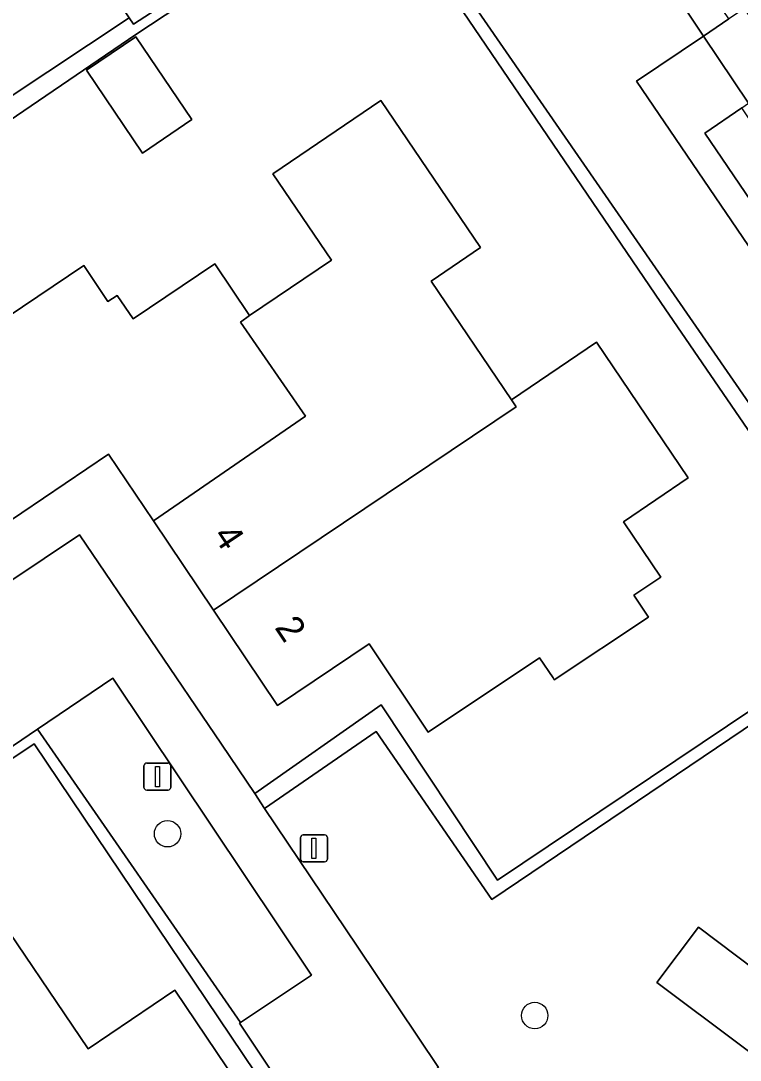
# Model space of a CAD drawing. Extents: x 158793 to 159888, y 384317 to 385256.
# Drawn here: x 158973.54 to 159000.16, y 384617.64 to 384656.08 of the extents above; entities that cross this region are included whole.
import ezdxf

# ---------------------------------------------------------------- set-up
doc = ezdxf.new("R2010")
doc.units = 0
for name, color, linetype in [('IMGEO_Boom', 7, 'Continuous'), ('IMGEO_Erf', 7, 'Continuous'), ('IMGEO_Groenvoorziening', 7, 'Continuous'), ('IMGEO_Haag', 7, 'Continuous'), ('IMGEO_Lichtmast', 7, 'Continuous'), ('IMGEO_Pand', 7, 'Continuous'), ('IMGEO_Pand_nummerreeks', 7, 'Continuous'), ('IMGEO_Voetpad_halfverhard', 7, 'Continuous'), ('IMGEO_Voetpad_op_trap', 7, 'Continuous'), ('IMGEO_Voetpad_open', 7, 'Continuous')]:
    doc.layers.add(name, color=color, linetype=linetype)

msp = doc.modelspace()

# ---------------------------------------------------------------- linework, layer by layer
at = {"layer": 'IMGEO_Boom'}
for centre in [(158978.976, 384626.017), (158992.558, 384619.296)]:
    msp.add_circle(centre, 0.489, dxfattribs=at)
at = {"layer": 'IMGEO_Erf'}
for points in [[(158971.818, 384634.466), (158975.716, 384637.065), (158980.972, 384629.328), (158982.198, 384627.503), (158986.877, 384630.783), (158991.18, 384624.297), (159005.347, 384633.805), (158997.226, 384645.658), (158986.56, 384661.35), (158977.807, 384655.577), (158970.042, 384650.292)], [(158968.458, 384642.042), (158975.882, 384647.025), (158976.77, 384645.705), (158977.111, 384645.927), (158977.701, 384645.062), (158980.723, 384647.095), (158982.012, 384645.186), (158985.035, 384647.223), (158982.864, 384650.423), (158986.864, 384653.135), (158990.557, 384647.69), (158988.728, 384646.449), (158991.703, 384642.063), (158994.839, 384644.19), (158998.241, 384639.175), (158995.841, 384637.547), (158997.222, 384635.511), (158996.22, 384634.844), (158996.69, 384634.138), (158996.762, 384634.03), (158993.28, 384631.711), (158993.235, 384631.778), (158992.738, 384632.525), (158988.616, 384629.78), (158986.429, 384633.035), (158983.044, 384630.761), (158980.677, 384634.281), (158978.456, 384637.583), (158976.795, 384640.054), (158971.967, 384636.804)]]:
    msp.add_lwpolyline(points, dxfattribs=at)
for points in [[(158975.977, 384654.249), (158977.799, 384655.485), (158979.875, 384652.424), (158978.053, 384651.189)], [(158970.06, 384627.101), (158966.711, 384624.833), (158968.976, 384621.467), (158972.244, 384623.666), (158976.039, 384618.066), (158979.246, 384620.233), (158981.95, 384616.231), (158976.507, 384612.552), (158975.269, 384614.383), (158970.878, 384611.416), (158972.995, 384608.284), (158972.963, 384608.263), (158973.538, 384607.365), (158984.059, 384614.468), (158974.037, 384629.343), (158970.236, 384626.815)]]:
    msp.add_lwpolyline(points, close=True, dxfattribs=at)
at = {"layer": 'IMGEO_Groenvoorziening'}
for points in [[(158922.109, 384671.989), (158924.962, 384667.694), (158929.431, 384670.782), (158930.599, 384671.589), (158928.67, 384674.688), (158928.077, 384675.641), (158930.702, 384677.442), (158927, 384683.401), (158941.507, 384693.215), (158970.058, 384651.22), (158977.555, 384656.193), (158975.853, 384658.793), (158971.165, 384655.643), (158941.388, 384699.818)], [(158941.462, 384692.581), (158970.042, 384650.292), (158977.807, 384655.577), (158986.56, 384661.35), (158997.226, 384645.658), (159005.347, 384633.805), (158991.18, 384624.297), (158986.877, 384630.783), (158982.198, 384627.503), (158982.566, 384626.956), (158986.69, 384629.795), (158990.973, 384623.592), (159006.114, 384633.802), (158986.551, 384662.087), (158978.394, 384656.739), (158978.554, 384656.496), (158977.714, 384655.951), (158977.555, 384656.193), (158970.058, 384651.22), (158941.507, 384693.215)], [(158986.551, 384662.087), (159006.114, 384633.802), (158990.973, 384623.592), (158986.69, 384629.795), (158982.566, 384626.956), (158985.988, 384621.865), (158988.995, 384617.38), (158987.724, 384616.518), (158992.964, 384608.847), (159003.36, 384615.803), (158997.078, 384620.521), (158998.618, 384622.561), (159005.601, 384617.303), (159009.56, 384619.952), (159010.495, 384618.567), (159017.257, 384623.039), (159021.302, 384617.031), (159022.769, 384618.011), (159018.104, 384624.955), (159016.647, 384623.978), (158996.328, 384653.852), (158998.801, 384655.513), (158990.17, 384668.443)]]:
    msp.add_lwpolyline(points, dxfattribs=at)
for points in [[(158988.552, 384672.723), (158987.933, 384672.307), (158988.717, 384671.076), (158988.838, 384670.885), (158988.632, 384670.744), (158990.17, 384668.443), (158998.801, 384655.513), (158999.744, 384656.146), (158996.09, 384661.53), (158997.323, 384662.331), (159003.509, 384666.492), (159003.151, 384667.014), (158997.48, 384663.137), (158995.778, 384661.99), (158994.069, 384664.524)], [(159036.593, 384638.568), (159035.72, 384639.814), (159035.525, 384640.095), (159017.33, 384627.856), (159004.201, 384646.941), (159003.802, 384647.511), (159000.221, 384652.861), (158998.856, 384651.925), (159002.463, 384646.613), (159016.892, 384625.363)], [(158976.947, 384631.766), (158974.168, 384629.884), (158981.676, 384619.035), (158984.3, 384620.786)], [(158981.641, 384619.012), (158981.676, 384619.035), (158974.168, 384629.884), (158970.06, 384627.101), (158970.236, 384626.815), (158974.037, 384629.343), (158984.059, 384614.468), (158973.538, 384607.365), (158972.963, 384608.263), (158972.484, 384607.938), (158973.336, 384606.67), (158984.689, 384614.403), (158984.677, 384614.451)]]:
    msp.add_lwpolyline(points, close=True, dxfattribs=at)
at = {"layer": 'IMGEO_Haag'}
msp.add_lwpolyline([(158941.462, 384692.581), (158970.042, 384650.292), (158977.807, 384655.577), (158986.56, 384661.35), (158997.226, 384645.658), (159005.347, 384633.805), (158991.18, 384624.297), (158986.877, 384630.783), (158982.198, 384627.503), (158982.566, 384626.956), (158986.69, 384629.795), (158990.973, 384623.592), (159006.114, 384633.802), (158986.551, 384662.087), (158978.394, 384656.739), (158978.554, 384656.496), (158977.714, 384655.951), (158977.555, 384656.193), (158970.058, 384651.22), (158941.507, 384693.215)], dxfattribs=at)
for points in [[(158994.069, 384664.524), (158988.508, 384672.788), (158987.887, 384672.379), (158988.717, 384671.076), (158988.838, 384670.885), (158988.632, 384670.744), (158990.17, 384668.443), (158998.801, 384655.513), (158999.744, 384656.146), (158996.09, 384661.53), (158997.323, 384662.331), (159003.509, 384666.492), (159003.151, 384667.014), (158997.48, 384663.137), (158995.778, 384661.99)], [(158974.168, 384629.884), (158970.06, 384627.101), (158970.236, 384626.815), (158974.037, 384629.343), (158984.059, 384614.468), (158973.538, 384607.365), (158972.963, 384608.263), (158972.484, 384607.938), (158973.336, 384606.67), (158984.689, 384614.403), (158984.677, 384614.451), (158981.641, 384619.012), (158981.676, 384619.035)]]:
    msp.add_lwpolyline(points, close=True, dxfattribs=at)
at = {"layer": 'IMGEO_Lichtmast'}
for p, q in [((158978.103, 384627.733), (158978.103, 384628.533)), ((158978.103, 384628.533), (158978.103, 384627.733)), ((158978.203, 384628.633), (158978.993, 384628.633)), ((158978.993, 384628.633), (158978.203, 384628.633)), ((158979.093, 384628.533), (158979.093, 384627.733)), ((158979.093, 384627.733), (158979.093, 384628.533)), ((158978.993, 384627.633), (158978.203, 384627.633)), ((158978.203, 384627.633), (158978.993, 384627.633)), ((158983.996, 384625.978), (158984.786, 384625.978)), ((158984.786, 384625.978), (158983.996, 384625.978)), ((158983.896, 384625.078), (158983.896, 384625.878)), ((158983.896, 384625.878), (158983.896, 384625.078)), ((158984.886, 384625.878), (158984.886, 384625.078)), ((158984.886, 384625.078), (158984.886, 384625.878)), ((158984.786, 384624.978), (158983.996, 384624.978)), ((158983.996, 384624.978), (158984.786, 384624.978))]:
    msp.add_line(p, q, dxfattribs=at)
for points in [[(158978.523, 384628.508), (158978.673, 384628.508), (158978.673, 384627.758), (158978.523, 384627.758), (158978.523, 384628.508)], [(158984.316, 384625.853), (158984.466, 384625.853), (158984.466, 384625.103), (158984.316, 384625.103), (158984.316, 384625.853)]]:
    msp.add_lwpolyline(points, dxfattribs=at)
for centre, start, end in [((158978.203, 384628.533), 90, 180), ((158978.203, 384628.533), 90, 180), ((158978.993, 384628.533), 0, 90), ((158978.993, 384628.533), 360, 90), ((158978.203, 384627.733), 180, 270), ((158978.203, 384627.733), 180, 270), ((158978.993, 384627.733), 270, 0), ((158978.993, 384627.733), 270, 0), ((158983.996, 384625.878), 90, 180), ((158983.996, 384625.878), 90, 180), ((158984.786, 384625.878), 0, 90), ((158984.786, 384625.878), 360, 90), ((158983.996, 384625.078), 180, 270), ((158983.996, 384625.078), 180, 270), ((158984.786, 384625.078), 270, 0), ((158984.786, 384625.078), 270, 0)]:
    msp.add_arc(centre, 0.1, start, end, dxfattribs=at)
at = {"layer": 'IMGEO_Pand'}
for points in [[(158975.977, 384654.249), (158978.053, 384651.189), (158979.875, 384652.424), (158977.799, 384655.485)], [(158991.703, 384642.063), (158988.728, 384646.449), (158990.557, 384647.69), (158986.864, 384653.135), (158982.864, 384650.423), (158985.035, 384647.223), (158982.012, 384645.186), (158981.676, 384644.941), (158984.077, 384641.463), (158978.456, 384637.583), (158980.677, 384634.281), (158991.871, 384641.809)], [(158982.012, 384645.186), (158980.723, 384647.095), (158977.701, 384645.062), (158977.111, 384645.927), (158976.77, 384645.705), (158975.882, 384647.025), (158968.458, 384642.042), (158971.967, 384636.804), (158976.795, 384640.054), (158978.456, 384637.583), (158984.077, 384641.463), (158981.676, 384644.941)], [(158995.841, 384637.547), (158998.241, 384639.175), (158994.839, 384644.19), (158991.703, 384642.063), (158991.871, 384641.809), (158980.677, 384634.281), (158983.044, 384630.761), (158986.429, 384633.035), (158988.616, 384629.78), (158992.738, 384632.525), (158993.235, 384631.778), (158993.28, 384631.711), (158996.762, 384634.03), (158996.69, 384634.138), (158996.22, 384634.844), (158997.222, 384635.511)], [(158968.976, 384621.467), (158966.711, 384624.833), (158963.155, 384622.43), (158970.65, 384611.266), (158970.878, 384611.416), (158975.269, 384614.383), (158976.507, 384612.552), (158981.95, 384616.231), (158979.246, 384620.233), (158976.039, 384618.066), (158972.244, 384623.666)]]:
    msp.add_lwpolyline(points, close=True, dxfattribs=at)
at = {"layer": 'IMGEO_Voetpad_halfverhard'}
for points in [[(158942.526, 384699.967), (158942.084, 384700.551), (158938.197, 384703.116), (158936.004, 384699.719), (158937.66, 384698.642), (158939.315, 384701.171), (158941.388, 384699.818), (158971.165, 384655.643), (158975.853, 384658.793), (158977.555, 384656.193), (158977.714, 384655.951), (158978.554, 384656.496), (158978.394, 384656.739), (158976.688, 384659.337), (158990.17, 384668.443), (158988.632, 384670.744), (158987.037, 384669.652), (158988.039, 384668.203), (158971.449, 384657.024), (158953.921, 384683.081), (158955.391, 384684.072), (158953.693, 384686.565), (158952.229, 384685.559)], [(158998.801, 384655.513), (158996.328, 384653.852), (159016.647, 384623.978), (159018.104, 384624.955), (159022.769, 384618.011), (159023.621, 384618.581), (159018.951, 384625.522), (159039.659, 384639.394), (159038.17, 384641.536), (159035.72, 384639.814), (159036.593, 384638.568), (159016.892, 384625.363), (159002.463, 384646.613), (158998.856, 384651.925), (159000.221, 384652.861), (159000.472, 384653.033)]]:
    msp.add_lwpolyline(points, close=True, dxfattribs=at)
at = {"layer": 'IMGEO_Voetpad_op_trap'}
msp.add_lwpolyline([(159000.315, 384656.529), (158999.744, 384656.146), (158998.801, 384655.513), (159000.472, 384653.033), (159001.389, 384653.661), (159001.978, 384654.065)], close=True, dxfattribs=at)
at = {"layer": 'IMGEO_Voetpad_open'}
for points in [[(158988.995, 384617.38), (158985.988, 384621.865), (158982.566, 384626.956), (158982.198, 384627.503), (158980.972, 384629.328), (158975.716, 384637.065), (158971.818, 384634.466)], [(158970.06, 384627.101), (158974.168, 384629.884), (158976.947, 384631.766), (158984.3, 384620.786), (158981.676, 384619.035), (158981.641, 384619.012), (158984.677, 384614.451)]]:
    msp.add_lwpolyline(points, dxfattribs=at)
msp.add_lwpolyline([(159003.36, 384615.803), (159005.601, 384617.303), (158998.618, 384622.561), (158997.078, 384620.521)], close=True, dxfattribs=at)

# ---------------------------------------------------------------- texts
at = {"layer": 'IMGEO_Pand_nummerreeks'}
for s, rotation, p in [('4', 303.9177, (158980.631, 384637.037)), ('2', 303.9189, (158982.914, 384633.641))]:
    msp.add_text(s, height=1, rotation=rotation, dxfattribs=at).set_placement(p)

doc.saveas('drawing.dxf')
